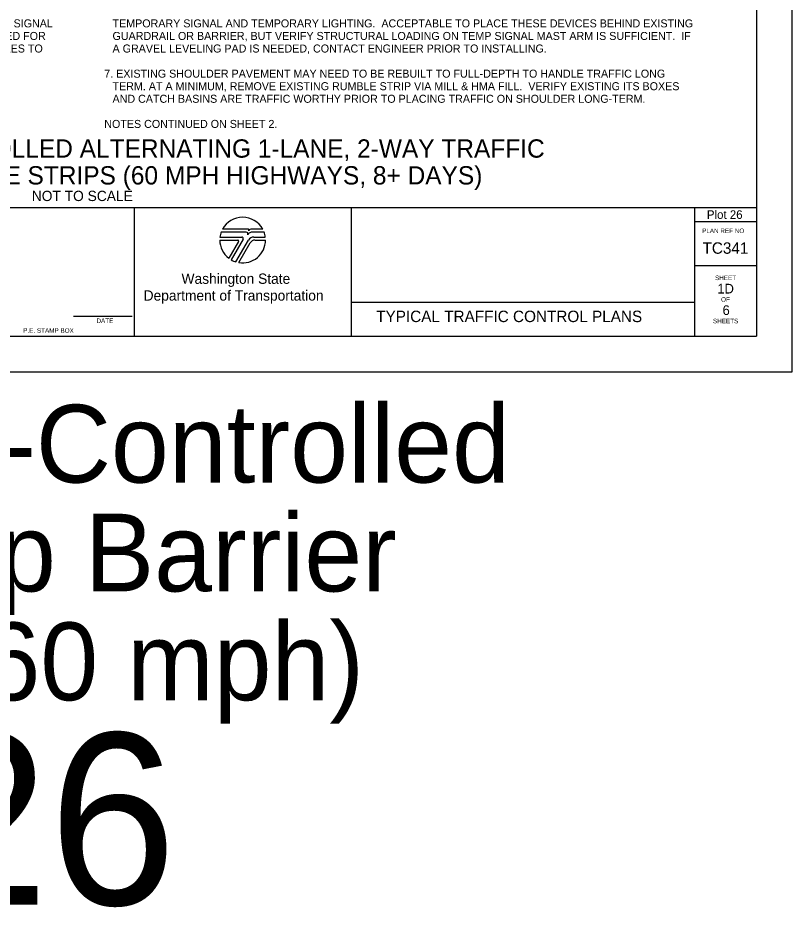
# Model space of a CAD drawing. Extents: x 99977 to 100176, y 99905 to 100011.
# Drawn here: x 100109.29 to 100116.06, y 99935.01 to 99942.78 of the extents above; entities that cross this region are included whole.
import ezdxf

# ---------------------------------------------------------------- set-up
doc = ezdxf.new("R2010")
doc.units = 0
for name, color, linetype in [('SH_DE_DetailHeading1Text', 7, 'Continuous'), ('SH_GI_GeneralNotesBodyText', 7, 'Continuous'), ('SH_GI_PlotLimits', 7, 'Continuous'), ('SH_GI_SheetBorder', 7, 'Continuous'), ('SH_GI_SheetLocationText', 7, 'Continuous'), ('SH_GI_SheetTextInCells', 7, 'Continuous'), ('SH_GI_TitleBlockText', 7, 'Continuous'), ('SH_GI_WSDOTLogo', 7, 'Continuous')]:
    doc.layers.add(name, color=color, linetype=linetype)

msp = doc.modelspace()

# ---------------------------------------------------------------- linework, layer by layer
at = {"layer": 'SH_GI_PlotLimits'}
msp.add_lwpolyline([(100099.0625, 99939.6875), (100116.0625, 99939.6875), (100116.0625, 99950.6875), (100099.0625, 99950.6875)], close=True, dxfattribs=at)
at = {"layer": 'SH_GI_SheetBorder'}
for p, q in [((100115.75, 99950.375), (100115.75, 99940)), ((100100, 99941.1259), (100115.75, 99941.1259)), ((100110.3089, 99941.1259), (100110.3089, 99940)), ((100112.2055, 99941.1259), (100112.2055, 99940)), ((100115.2079, 99941.1259), (100115.2079, 99940)), ((100115.2079, 99941.0008), (100115.75, 99941.0008)), ((100115.2079, 99940.6176), (100115.75, 99940.6176)), ((100112.2055, 99940.2955), (100115.2079, 99940.2955)), ((100109.7797, 99940.1733), (100110.2914, 99940.1733)), ((100100, 99940), (100115.75, 99940))]:
    msp.add_line(p, q, dxfattribs=at)
at = {"layer": 'SH_GI_WSDOTLogo'}
for p, q in [((100111.303, 99940.9354), (100111.0815, 99940.9354)), ((100111.433, 99940.9354), (100111.3351, 99940.9354)), ((100111.059, 99940.8661), (100111.2496, 99940.8661)), ((100111.2894, 99940.9094), (100111.0697, 99940.9094)), ((100111.343, 99940.9094), (100111.3429, 99940.9094)), ((100111.4448, 99940.9094), (100111.343, 99940.9094)), ((100111.3558, 99940.8661), (100111.4555, 99940.8661)), ((100111.0572, 99940.84), (100111.2148, 99940.84)), ((100111.222, 99940.8277), (100111.1364, 99940.6807)), ((100111.261, 99940.8464), (100111.1567, 99940.6672)), ((100111.1989, 99940.6487), (100111.3089, 99940.839)), ((100111.2244, 99940.6428), (100111.3242, 99940.8156)), ((100111.3655, 99940.8394), (100111.4572, 99940.8394))]:
    msp.add_line(p, q, dxfattribs=at)
for centre, radius, start, end in [((100111.2572, 99940.84), 0.2, 28.47865, 151.53204), ((100111.303, 99940.9263), 0.00903, 329.87418, 90.00328), ((100111.3352, 99940.9066), 0.0287, 90.00721, 148.16763), ((100111.2572, 99940.84), 0.2, 159.69598, 172.50569), ((100111.2497, 99940.853), 0.0131, 329.76834, 90), ((100111.2894, 99940.8946), 0.0148, 327.8418, 89.99855), ((100111.3429, 99940.861), 0.0484, 89.99529, 147.82376), ((100111.3558, 99940.8119), 0.0542, 90, 149.99738), ((100111.2572, 99940.84), 0.2, 7.49431, 20.29406), ((100111.2572, 99940.84), 0.2, 179.99864, 232.84327), ((100111.2149, 99940.8318), 0.0082, 329.74356, 90), ((100111.2572, 99940.84), 0.2, 260.54554, 359.80857), ((100111.3654, 99940.7918), 0.0476, 90, 150.05432), ((100111.2572, 99940.84), 0.2, 239.79292, 253.0448)]:
    msp.add_arc(centre, radius, start, end, dxfattribs=at)

# ---------------------------------------------------------------- texts
at = {"layer": 'SH_DE_DetailHeading1Text'}
for s, height, p in [('SIMPLE TEMPORARY SIGNAL-CONTROLLED ALTERNATING 1-LANE, 2-WAY TRAFFIC', 0.16, (100105.196, 99941.5606)), ('25 WZSL + TEMP BARRIER + RUMBLE STRIPS (60 MPH HIGHWAYS, 8+ DAYS)', 0.16, (100105.441, 99941.3259)), ('NOT TO SCALE', 0.09, (100109.4141, 99941.1809))]:
    msp.add_text(s, height=height, rotation=360, dxfattribs=at).set_placement(p)
at = {"layer": 'SH_GI_GeneralNotesBodyText'}
for s, p in [(' THIS SIGNAL ', (100108.9894, 99942.6998)), ('TEMPORARY SIGNAL AND TEMPORARY LIGHTING.  ACCEPTABLE TO PLACE THESE DEVICES BEHIND EXISTING ', (100110.1197, 99942.6998)), ('  THE SIGNAL IS TIMED FOR ', (100108.272, 99942.5899)), ('GUARDRAIL OR BARRIER, BUT VERIFY STRUCTURAL LOADING ON TEMP SIGNAL MAST ARM IS SUFFICIENT.  IF ', (100110.1197, 99942.5899)), (' TO ALLOW BICYCLES TO ', (100108.3553, 99942.48)), ('A GRAVEL LEVELING PAD IS NEEDED, CONTACT ENGINEER PRIOR TO INSTALLING.', (100110.1197, 99942.48)), ('7. EXISTING SHOULDER PAVEMENT MAY NEED TO BE REBUILT TO FULL-DEPTH TO HANDLE TRAFFIC LONG ', (100110.0475, 99942.2602)), ('TERM. AT A MINIMUM, REMOVE EXISTING RUMBLE STRIP VIA MILL & HMA FILL.  VERIFY EXISTING ITS BOXES ', (100110.1197, 99942.1503)), ('AND CATCH BASINS ARE TRAFFIC WORTHY PRIOR TO PLACING TRAFFIC ON SHOULDER LONG-TERM.', (100110.1197, 99942.0404)), ('NOTES CONTINUED ON SHEET 2.', (100110.0475, 99941.8206))]:
    msp.add_text(s, height=0.07, rotation=360, dxfattribs=at).set_placement(p)
at = {"layer": 'SH_GI_SheetBorder'}
msp.add_text('PLAN REF NO', height=0.040032, dxfattribs=at).set_placement((100115.2747, 99940.9008))
at = {"layer": 'SH_GI_SheetLocationText'}
for s, height, p in [('Plot 26', 0.075, (100115.3164, 99941.025)), (' Temp Signal-Controlled', 0.68, (100103.7893, 99938.7191)), ('Alt Traffic w/ Temp Barrier', 0.68, (100102.0459, 99937.7671)), ('& Rumble Strips (60 mph)', 0.68, (100101.8582, 99936.8151)), ('Plot 26', 1.5, (100104.4341, 99935.0267))]:
    msp.add_text(s, height=height, dxfattribs=at).set_placement(p)
at = {"layer": 'SH_GI_SheetTextInCells'}
for s, height, p in [('Washington State', 0.090072, (100110.7229, 99940.4571)), ('SHEET', 0.04003, (100115.3877, 99940.4896)), ('Department of Transportation', 0.090072, (100110.3916, 99940.3101)), ('OF', 0.04003, (100115.4406, 99940.3008)), ('DATE', 0.04003, (100109.9794, 99940.1141)), ('SHEETS', 0.04003, (100115.3698, 99940.112)), ('P.E. STAMP BOX', 0.040032, (100109.339, 99940.0286))]:
    msp.add_text(s, height=height, dxfattribs=at).set_placement(p)
at = {"layer": 'SH_GI_TitleBlockText'}
for s, height, p in [('TC341', 0.1, (100115.2784, 99940.72)), ('1D', 0.085, (100115.4076, 99940.3723)), ('6', 0.085, (100115.4534, 99940.1843)), ('TYPICAL TRAFFIC CONTROL PLANS', 0.1, (100112.4251, 99940.1224))]:
    msp.add_text(s, height=height, dxfattribs=at).set_placement(p)

doc.saveas('drawing.dxf')
